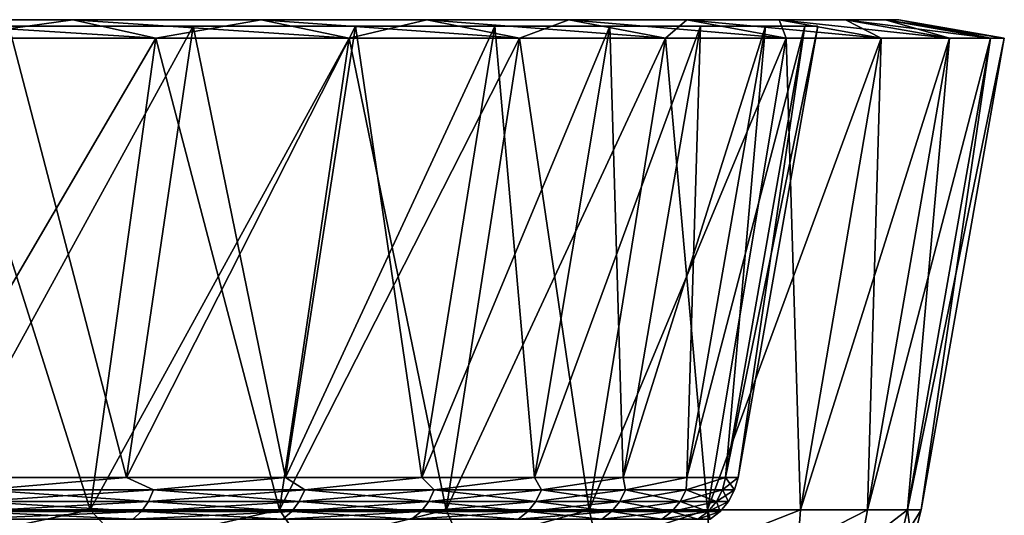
# Model space of a CAD drawing. Header units: metres. Extents: x -109 to 109, y -78 to 121.
# Tile 359 of 656: x -51.95 to -44, y 116.52 to 120.53. Entities that reach past the tile are written whole.
import ezdxf

# ---------------------------------------------------------------- set-up
doc = ezdxf.new("R2010")
doc.units = ezdxf.units.M
doc.layers.add('solid_508554_SW0001', color=7, linetype='CONTINUOUS')

msp = doc.modelspace()

# ---------------------------------------------------------------- linework, layer by layer
at = {"layer": 'solid_508554_SW0001'}
for points in [[(-53.214928, 120.525627, -53.435581), (-53.214928, 120.525627, -10.56442), (-51.524265, 120.525627, -12.560573)], [(-50.852932, 120.375626, -12.038089), (-51.524265, 120.525627, -12.560573), (-53.214928, 120.525627, -10.56442)], [(-51.524265, 120.525627, -51.439426), (-53.214928, 120.525627, -53.435581), (-51.524265, 120.525627, -12.560573)], [(-52.589046, 120.375626, -9.98827), (-50.852932, 120.375626, -12.038089), (-53.214928, 120.525627, -10.56442)], [(-52.589046, 120.375626, -54.01173), (-53.214928, 120.525627, -53.435581), (-51.524265, 120.525627, -51.439426)], [(-50.852932, 120.375626, -51.96191), (-52.589046, 120.375626, -54.01173), (-51.524265, 120.525627, -51.439426)], [(-51.524265, 120.525627, -51.439426), (-51.524265, 120.525627, -12.560573), (-50.004238, 120.525627, -14.689502)], [(-49.292049, 120.375626, -14.224243), (-50.004238, 120.525627, -14.689502), (-51.524265, 120.525627, -12.560573)], [(-50.004238, 120.525627, -49.310497), (-51.524265, 120.525627, -51.439426), (-50.004238, 120.525627, -14.689502)], [(-50.852932, 120.375626, -12.038089), (-49.292049, 120.375626, -14.224243), (-51.524265, 120.525627, -12.560573)], [(-50.852932, 120.375626, -51.96191), (-51.524265, 120.525627, -51.439426), (-50.004238, 120.525627, -49.310497)], [(-49.292049, 120.375626, -49.775757), (-50.852932, 120.375626, -51.96191), (-50.004238, 120.525627, -49.310497)], [(-50.004238, 120.525627, -49.310497), (-50.004238, 120.525627, -14.689502), (-48.665253, 120.525627, -16.936615)], [(-47.91708, 120.375626, -16.53175), (-48.665253, 120.525627, -16.936615), (-50.004238, 120.525627, -14.689502)], [(-48.665253, 120.525627, -47.063385), (-50.004238, 120.525627, -49.310497), (-48.665253, 120.525627, -16.936615)], [(-49.292049, 120.375626, -14.224243), (-47.91708, 120.375626, -16.53175), (-50.004238, 120.525627, -14.689502)], [(-49.292049, 120.375626, -49.775757), (-50.004238, 120.525627, -49.310497), (-48.665253, 120.525627, -47.063385)], [(-47.91708, 120.375626, -47.46825), (-49.292049, 120.375626, -49.775757), (-48.665253, 120.525627, -47.063385)], [(-48.665253, 120.525627, -47.063385), (-48.665253, 120.525627, -16.936615), (-47.516396, 120.525627, -19.286657)], [(-46.737347, 120.375626, -18.944941), (-47.516396, 120.525627, -19.286657), (-48.665253, 120.525627, -16.936615)], [(-47.516396, 120.525627, -44.713345), (-48.665253, 120.525627, -47.063385), (-47.516396, 120.525627, -19.286657)], [(-47.91708, 120.375626, -16.53175), (-46.737347, 120.375626, -18.944941), (-48.665253, 120.525627, -16.936615)], [(-47.91708, 120.375626, -47.46825), (-48.665253, 120.525627, -47.063385), (-47.516396, 120.525627, -44.713345)], [(-46.737347, 120.375626, -45.055058), (-47.91708, 120.375626, -47.46825), (-47.516396, 120.525627, -44.713345)], [(-47.516396, 120.525627, -44.713345), (-47.516396, 120.525627, -19.286657), (-46.565533, 120.525627, -21.723518)], [(-45.760933, 120.375626, -21.447287), (-46.565533, 120.525627, -21.723518), (-47.516396, 120.525627, -19.286657)], [(-46.565533, 120.525627, -42.276482), (-47.516396, 120.525627, -44.713345), (-46.565533, 120.525627, -21.723518)], [(-46.737347, 120.375626, -18.944941), (-45.760933, 120.375626, -21.447287), (-47.516396, 120.525627, -19.286657)], [(-46.737347, 120.375626, -45.055058), (-47.516396, 120.525627, -44.713345), (-46.565533, 120.525627, -42.276482)], [(-45.760933, 120.375626, -42.552711), (-46.737347, 120.375626, -45.055058), (-46.565533, 120.525627, -42.276482)], [(-46.565533, 120.525627, -42.276482), (-46.565533, 120.525627, -21.723518), (-45.819153, 120.525627, -24.230556)], [(-44.994495, 120.375626, -24.021698), (-45.819153, 120.525627, -24.230556), (-46.565533, 120.525627, -21.723518)], [(-45.819153, 120.525627, -39.769444), (-46.565533, 120.525627, -42.276482), (-45.819153, 120.525627, -24.230556)], [(-45.760933, 120.375626, -21.447287), (-44.994495, 120.375626, -24.021698), (-46.565533, 120.525627, -21.723518)], [(-45.760933, 120.375626, -42.552711), (-46.565533, 120.525627, -42.276482), (-45.819153, 120.525627, -39.769444)], [(-45.819153, 120.525627, -39.769444), (-45.819153, 120.525627, -24.230556), (-45.282352, 120.525627, -26.790659)], [(-44.443268, 120.375626, -26.650608), (-45.282352, 120.525627, -26.790659), (-45.819153, 120.525627, -24.230556)], [(-45.282352, 120.525627, -37.209339), (-45.819153, 120.525627, -39.769444), (-45.282352, 120.525627, -26.790659)], [(-44.994495, 120.375626, -24.021698), (-44.443268, 120.375626, -26.650608), (-45.819153, 120.525627, -24.230556)], [(-44.994495, 120.375626, -39.978302), (-45.819153, 120.525627, -39.769444), (-45.282352, 120.525627, -37.209339)], [(-44.994495, 120.375626, -39.978302), (-45.760933, 120.375626, -42.552711), (-45.819153, 120.525627, -39.769444)], [(-45.282352, 120.525627, -37.209339), (-45.282352, 120.525627, -26.790659), (-44.958797, 120.525627, -29.386347)], [(-44.111012, 120.375626, -29.316071), (-44.958797, 120.525627, -29.386347), (-45.282352, 120.525627, -26.790659)], [(-44.958797, 120.525627, -34.613651), (-45.282352, 120.525627, -37.209339), (-44.958797, 120.525627, -29.386347)], [(-44.443268, 120.375626, -26.650608), (-44.111012, 120.375626, -29.316071), (-45.282352, 120.525627, -26.790659)], [(-44.443268, 120.375626, -37.349392), (-45.282352, 120.525627, -37.209339), (-44.958797, 120.525627, -34.613651)], [(-44.443268, 120.375626, -37.349392), (-44.994495, 120.375626, -39.978302), (-45.282352, 120.525627, -37.209339)], [(-44.958797, 120.525627, -34.613651), (-44.958797, 120.525627, -29.386347), (-44.850693, 120.525627, -32)], [(-44, 120.375626, -32), (-44.850693, 120.525627, -32), (-44.958797, 120.525627, -29.386347)], [(-44.111012, 120.375626, -34.683929), (-44.958797, 120.525627, -34.613651), (-44.850693, 120.525627, -32)], [(-44.111012, 120.375626, -29.316071), (-44, 120.375626, -32), (-44.958797, 120.525627, -29.386347)], [(-44.111012, 120.375626, -34.683929), (-44.443268, 120.375626, -37.349392), (-44.958797, 120.525627, -34.613651)], [(-44, 120.375626, -32), (-44.111012, 120.375626, -34.683929), (-44.850693, 120.525627, -32)], [(-47.185463, 120.472069, -42.063679), (-76.5, 120.472069, -41.149998), (-105.814537, 120.472069, -42.063679)], [(-105.814537, 120.472069, -21.936319), (-76.5, 120.472069, -22.850002), (-47.185463, 120.472069, -21.936319)], [(-47.185463, 120.472069, -42.063679), (-105.814537, 120.472069, -42.063679), (-104.883354, 120.472069, -44.450096)], [(-105.814537, 120.472069, -21.936319), (-47.185463, 120.472069, -21.936319), (-48.116646, 120.472069, -19.549902)], [(-105.814537, 120.472069, -21.936319), (-48.116646, 120.472069, -19.549902), (-104.883354, 120.472069, -19.549902)], [(-48.116646, 120.472069, -44.450096), (-104.883354, 120.472069, -44.450096), (-103.758278, 120.472069, -46.751465)], [(-47.185463, 120.472069, -42.063679), (-104.883354, 120.472069, -44.450096), (-48.116646, 120.472069, -44.450096)], [(-104.883354, 120.472069, -19.549902), (-48.116646, 120.472069, -19.549902), (-49.241718, 120.472069, -17.248533)], [(-104.883354, 120.472069, -19.549902), (-49.241718, 120.472069, -17.248533), (-103.758278, 120.472069, -17.248533)], [(-49.241718, 120.472069, -46.751465), (-103.758278, 120.472069, -46.751465), (-102.447006, 120.472069, -48.952061)], [(-48.116646, 120.472069, -44.450096), (-103.758278, 120.472069, -46.751465), (-49.241718, 120.472069, -46.751465)], [(-103.758278, 120.472069, -17.248533), (-49.241718, 120.472069, -17.248533), (-50.55299, 120.472069, -15.047938)], [(-103.758278, 120.472069, -17.248533), (-50.55299, 120.472069, -15.047938), (-102.447006, 120.472069, -15.047938)], [(-50.55299, 120.472069, -48.952061), (-102.447006, 120.472069, -48.952061), (-100.958496, 120.472069, -51.03685)], [(-49.241718, 120.472069, -46.751465), (-102.447006, 120.472069, -48.952061), (-50.55299, 120.472069, -48.952061)], [(-102.447006, 120.472069, -15.047938), (-50.55299, 120.472069, -15.047938), (-52.041504, 120.472069, -12.963151)], [(-50.55299, 120.472069, -48.952061), (-100.958496, 120.472069, -51.03685), (-52.041504, 120.472069, -51.03685)], [(-46.454533, 120.472069, -39.608521), (-75.475517, 120.472069, -41.092464), (-76.5, 120.472069, -41.149998)], [(-46.454533, 120.472069, -39.608521), (-76.5, 120.472069, -41.149998), (-47.185463, 120.472069, -42.063679)], [(-47.185463, 120.472069, -21.936319), (-76.5, 120.472069, -22.850002), (-75.475517, 120.472069, -22.907536)], [(-46.454533, 120.472069, -39.608521), (-74.463913, 120.472069, -40.920586), (-75.475517, 120.472069, -41.092464)], [(-47.185463, 120.472069, -21.936319), (-75.475517, 120.472069, -22.907536), (-74.463913, 120.472069, -23.079414)], [(-46.454533, 120.472069, -39.608521), (-73.477928, 120.472069, -40.636524), (-74.463913, 120.472069, -40.920586)], [(-47.185463, 120.472069, -21.936319), (-74.463913, 120.472069, -23.079414), (-73.477928, 120.472069, -23.363476)], [(-46.454533, 120.472069, -39.608521), (-72.529953, 120.472069, -40.243858), (-73.477928, 120.472069, -40.636524)], [(-47.185463, 120.472069, -21.936319), (-73.477928, 120.472069, -23.363476), (-72.529953, 120.472069, -23.75614)], [(-46.454533, 120.472069, -39.608521), (-71.631912, 120.472069, -39.747532), (-72.529953, 120.472069, -40.243858)], [(-47.185463, 120.472069, -21.936319), (-72.529953, 120.472069, -23.75614), (-71.631912, 120.472069, -24.25247)], [(-46.454533, 120.472069, -39.608521), (-70.795082, 120.472069, -39.15377), (-71.631912, 120.472069, -39.747532)], [(-46.454533, 120.472069, -24.391479), (-71.631912, 120.472069, -24.25247), (-70.795082, 120.472069, -24.84623)], [(-47.185463, 120.472069, -21.936319), (-71.631912, 120.472069, -24.25247), (-46.454533, 120.472069, -24.391479)], [(-45.928844, 120.472069, -37.101395), (-70.029991, 120.472069, -38.470043), (-70.795082, 120.472069, -39.15377)], [(-45.928844, 120.472069, -37.101395), (-70.795082, 120.472069, -39.15377), (-46.454533, 120.472069, -39.608521)], [(-46.454533, 120.472069, -24.391479), (-70.795082, 120.472069, -24.84623), (-70.029991, 120.472069, -25.529959)], [(-45.928844, 120.472069, -37.101395), (-69.346252, 120.472069, -37.704941), (-70.029991, 120.472069, -38.470043)], [(-46.454533, 120.472069, -24.391479), (-70.029991, 120.472069, -25.529959), (-69.346252, 120.472069, -26.295057)], [(-45.928844, 120.472069, -37.101395), (-68.75248, 120.472069, -36.868095), (-69.346252, 120.472069, -37.704941)], [(-45.928844, 120.472069, -26.898607), (-69.346252, 120.472069, -26.295057), (-68.75248, 120.472069, -27.131905)], [(-46.454533, 120.472069, -24.391479), (-69.346252, 120.472069, -26.295057), (-45.928844, 120.472069, -26.898607)], [(-45.611992, 120.472069, -34.559429), (-68.256134, 120.472069, -35.970028), (-68.75248, 120.472069, -36.868095)], [(-45.611992, 120.472069, -34.559429), (-68.75248, 120.472069, -36.868095), (-45.928844, 120.472069, -37.101395)], [(-45.928844, 120.472069, -26.898607), (-68.75248, 120.472069, -27.131905), (-68.256134, 120.472069, -28.029972)], [(-45.611992, 120.472069, -34.559429), (-67.863464, 120.472069, -35.022038), (-68.256134, 120.472069, -35.970028)], [(-45.928844, 120.472069, -26.898607), (-68.256134, 120.472069, -28.029972), (-67.863464, 120.472069, -28.977964)], [(-45.611992, 120.472069, -34.559429), (-67.579407, 120.472069, -34.036045), (-67.863464, 120.472069, -35.022038)], [(-45.611992, 120.472069, -29.440571), (-67.863464, 120.472069, -28.977964), (-67.579407, 120.472069, -29.963955)], [(-45.928844, 120.472069, -26.898607), (-67.863464, 120.472069, -28.977964), (-45.611992, 120.472069, -29.440571)], [(-45.506134, 120.472069, -32), (-67.407532, 120.472069, -33.024456), (-67.579407, 120.472069, -34.036045)], [(-45.611992, 120.472069, -34.559429), (-45.506134, 120.472069, -32), (-67.579407, 120.472069, -34.036045)], [(-45.611992, 120.472069, -29.440571), (-67.579407, 120.472069, -29.963955), (-67.407532, 120.472069, -30.975542)], [(-45.506134, 120.472069, -32), (-67.349998, 120.472069, -32), (-67.407532, 120.472069, -33.024456)], [(-45.611992, 120.472069, -29.440571), (-67.407532, 120.472069, -30.975542), (-67.349998, 120.472069, -32)], [(-45.611992, 120.472069, -29.440571), (-67.349998, 120.472069, -32), (-45.506134, 120.472069, -32)], [(-50.55299, 120.472069, -15.047938), (-51.091587, 116.823257, -15.399871), (-52.549217, 116.823257, -13.358332)], [(-52.041504, 120.472069, -12.963151), (-50.55299, 120.472069, -15.047938), (-52.549217, 116.823257, -13.358332)], [(-52.041504, 120.472069, -51.03685), (-52.549202, 116.823257, -50.641647), (-51.091591, 116.823257, -48.600132)], [(-50.55299, 120.472069, -48.952061), (-52.041504, 120.472069, -51.03685), (-51.091591, 116.823257, -48.600132)], [(-50.55299, 120.472069, -48.952061), (-51.091591, 116.823257, -48.600132), (-49.807545, 116.823257, -46.445221)], [(-49.241718, 120.472069, -17.248533), (-49.807533, 116.823257, -17.554798), (-51.091587, 116.823257, -15.399871)], [(-50.55299, 120.472069, -15.047938), (-49.241718, 120.472069, -17.248533), (-51.091587, 116.823257, -15.399871)], [(-49.241718, 120.472069, -46.751465), (-50.55299, 120.472069, -48.952061), (-49.807545, 116.823257, -46.445221)], [(-49.241718, 120.472069, -46.751465), (-49.807545, 116.823257, -46.445221), (-48.705833, 116.823257, -44.191639)], [(-48.116646, 120.472069, -19.549902), (-48.705826, 116.823257, -19.808376), (-49.807533, 116.823257, -17.554798)], [(-49.241718, 120.472069, -17.248533), (-48.116646, 120.472069, -19.549902), (-49.807533, 116.823257, -17.554798)], [(-48.116646, 120.472069, -44.450096), (-49.241718, 120.472069, -46.751465), (-48.705833, 116.823257, -44.191639)], [(-48.116646, 120.472069, -44.450096), (-48.705833, 116.823257, -44.191639), (-47.793987, 116.823257, -41.854771)], [(-47.185463, 120.472069, -21.936319), (-47.793987, 116.823257, -22.145226), (-48.705826, 116.823257, -19.808376)], [(-48.116646, 120.472069, -19.549902), (-47.185463, 120.472069, -21.936319), (-48.705826, 116.823257, -19.808376)], [(-47.185463, 120.472069, -42.063679), (-48.116646, 120.472069, -44.450096), (-47.793987, 116.823257, -41.854771)], [(-47.185463, 120.472069, -42.063679), (-47.793987, 116.823257, -41.854771), (-47.078232, 116.823257, -39.450588)], [(-46.454533, 120.472069, -24.391479), (-47.078232, 116.823257, -24.54941), (-47.793987, 116.823257, -22.145226)], [(-47.185463, 120.472069, -21.936319), (-46.454533, 120.472069, -24.391479), (-47.793987, 116.823257, -22.145226)], [(-46.454533, 120.472069, -39.608521), (-47.185463, 120.472069, -42.063679), (-47.078232, 116.823257, -39.450588)], [(-46.454533, 120.472069, -39.608521), (-47.078232, 116.823257, -39.450588), (-46.563457, 116.823257, -36.995518)], [(-45.928844, 120.472069, -26.898607), (-46.563457, 116.823257, -27.004484), (-47.078232, 116.823257, -24.54941)], [(-46.454533, 120.472069, -24.391479), (-45.928844, 120.472069, -26.898607), (-47.078232, 116.823257, -24.54941)], [(-45.928844, 120.472069, -37.101395), (-46.563457, 116.823257, -36.995518), (-46.253181, 116.823257, -34.506317)], [(-45.928844, 120.472069, -37.101395), (-46.454533, 120.472069, -39.608521), (-46.563457, 116.823257, -36.995518)], [(-45.611992, 120.472069, -29.440571), (-46.253181, 116.823257, -29.493681), (-46.563457, 116.823257, -27.004484)], [(-45.928844, 120.472069, -26.898607), (-45.611992, 120.472069, -29.440571), (-46.563457, 116.823257, -27.004484)], [(-46.253181, 116.823257, -29.493681), (-45.506134, 120.472069, -32), (-46.149517, 116.823257, -32)], [(-45.611992, 120.472069, -29.440571), (-45.506134, 120.472069, -32), (-46.253181, 116.823257, -29.493681)], [(-45.611992, 120.472069, -34.559429), (-46.253181, 116.823257, -34.506317), (-46.149517, 116.823257, -32)], [(-45.611992, 120.472069, -34.559429), (-45.928844, 120.472069, -37.101395), (-46.253181, 116.823257, -34.506317)], [(-45.611992, 120.472069, -34.559429), (-46.149517, 116.823257, -32), (-45.506134, 120.472069, -32)], [(-53.083603, 116.562782, -53.556309), (-52.589046, 120.375626, -54.01173), (-50.852932, 120.375626, -51.96191)], [(-51.383476, 116.562782, -51.548969), (-53.083603, 116.562782, -53.556309), (-50.852932, 120.375626, -51.96191)], [(-53.083603, 116.562782, -10.443692), (-51.383472, 116.562782, -12.451031), (-52.589046, 120.375626, -9.98827)], [(-51.383472, 116.562782, -12.451031), (-50.852932, 120.375626, -12.038089), (-52.589046, 120.375626, -9.98827)], [(-51.383476, 116.562782, -51.548969), (-50.852932, 120.375626, -51.96191), (-49.292049, 120.375626, -49.775757)], [(-49.854919, 116.562782, -49.408096), (-51.383476, 116.562782, -51.548969), (-49.292049, 120.375626, -49.775757)], [(-51.383472, 116.562782, -12.451031), (-49.854919, 116.562782, -14.591904), (-50.852932, 120.375626, -12.038089)], [(-49.854919, 116.562782, -14.591904), (-49.292049, 120.375626, -14.224243), (-50.852932, 120.375626, -12.038089)], [(-49.854919, 116.562782, -49.408096), (-49.292049, 120.375626, -49.775757), (-47.91708, 120.375626, -47.46825)], [(-48.508377, 116.562782, -47.148308), (-49.854919, 116.562782, -49.408096), (-47.91708, 120.375626, -47.46825)], [(-49.854919, 116.562782, -14.591904), (-48.508377, 116.562782, -16.851694), (-49.292049, 120.375626, -14.224243)], [(-48.508377, 116.562782, -16.851694), (-47.91708, 120.375626, -16.53175), (-49.292049, 120.375626, -14.224243)], [(-48.508377, 116.562782, -47.148308), (-47.91708, 120.375626, -47.46825), (-46.737347, 120.375626, -45.055058)], [(-47.353046, 116.562782, -44.785034), (-48.508377, 116.562782, -47.148308), (-46.737347, 120.375626, -45.055058)], [(-48.508377, 116.562782, -16.851694), (-47.353046, 116.562782, -19.214966), (-47.91708, 120.375626, -16.53175)], [(-47.353046, 116.562782, -19.214966), (-46.737347, 120.375626, -18.944941), (-47.91708, 120.375626, -16.53175)], [(-47.353046, 116.562782, -44.785034), (-46.737347, 120.375626, -45.055058), (-45.760933, 120.375626, -42.552711)], [(-46.396816, 116.562782, -42.334431), (-47.353046, 116.562782, -44.785034), (-45.760933, 120.375626, -42.552711)], [(-47.353046, 116.562782, -19.214966), (-46.396816, 116.562782, -21.665571), (-46.737347, 120.375626, -18.944941)], [(-46.396816, 116.562782, -21.665571), (-45.760933, 120.375626, -21.447287), (-46.737347, 120.375626, -18.944941)], [(-46.396816, 116.562782, -42.334431), (-45.760933, 120.375626, -42.552711), (-44.994495, 120.375626, -39.978302)], [(-45.646225, 116.562782, -39.813232), (-46.396816, 116.562782, -42.334431), (-44.994495, 120.375626, -39.978302)], [(-46.396816, 116.562782, -21.665571), (-45.646225, 116.562782, -24.186769), (-45.760933, 120.375626, -21.447287)], [(-45.646225, 116.562782, -24.186769), (-44.994495, 120.375626, -24.021698), (-45.760933, 120.375626, -21.447287)], [(-45.646225, 116.562782, -39.813232), (-44.994495, 120.375626, -39.978302), (-44.443268, 120.375626, -37.349392)], [(-45.106396, 116.562782, -37.238663), (-45.646225, 116.562782, -39.813232), (-44.443268, 120.375626, -37.349392)], [(-45.646225, 116.562782, -24.186769), (-45.106396, 116.562782, -26.761341), (-44.994495, 120.375626, -24.021698)], [(-45.106396, 116.562782, -37.238663), (-44.443268, 120.375626, -37.349392), (-44.111012, 120.375626, -34.683929)], [(-44.781013, 116.562782, -34.628307), (-45.106396, 116.562782, -37.238663), (-44.111012, 120.375626, -34.683929)], [(-45.106396, 116.562782, -26.761341), (-44.443268, 120.375626, -26.650608), (-44.994495, 120.375626, -24.021698)], [(-45.106396, 116.562782, -26.761341), (-44.781013, 116.562782, -29.371695), (-44.443268, 120.375626, -26.650608)], [(-44.781013, 116.562782, -34.628307), (-44.111012, 120.375626, -34.683929), (-44, 120.375626, -32)], [(-44.672306, 116.562782, -32), (-44.781013, 116.562782, -34.628307), (-44, 120.375626, -32)], [(-44.781013, 116.562782, -29.371695), (-44.672306, 116.562782, -32), (-44.111012, 120.375626, -29.316071)], [(-44.781013, 116.562782, -29.371695), (-44.111012, 120.375626, -29.316071), (-44.443268, 120.375626, -26.650608)], [(-44.111012, 120.375626, -29.316071), (-44.672306, 116.562782, -32), (-44, 120.375626, -32)], [(-52.259468, 116.723068, -13.784421), (-52.549217, 116.823257, -13.358332), (-51.091587, 116.823257, -15.399871)], [(-52.259468, 116.723068, -50.21558), (-51.091591, 116.823257, -48.600132), (-52.549202, 116.823257, -50.641647)], [(-52.259468, 116.723068, -50.21558), (-50.872326, 116.723068, -48.205959), (-51.091591, 116.823257, -48.600132)], [(-50.872326, 116.723068, -15.794041), (-52.259468, 116.723068, -13.784421), (-51.091587, 116.823257, -15.399871)], [(-50.872326, 116.723068, -48.205959), (-49.807545, 116.823257, -46.445221), (-51.091591, 116.823257, -48.600132)], [(-50.872326, 116.723068, -15.794041), (-51.091587, 116.823257, -15.399871), (-49.807533, 116.823257, -17.554798)], [(-50.872326, 116.723068, -48.205959), (-49.65139, 116.723068, -46.091236), (-49.807545, 116.823257, -46.445221)], [(-49.65139, 116.723068, -17.908762), (-50.872326, 116.723068, -15.794041), (-49.807533, 116.823257, -17.554798)], [(-49.65139, 116.723068, -46.091236), (-48.705833, 116.823257, -44.191639), (-49.807545, 116.823257, -46.445221)], [(-49.65139, 116.723068, -17.908762), (-49.807533, 116.823257, -17.554798), (-48.705826, 116.823257, -19.808376)], [(-49.65139, 116.723068, -46.091236), (-48.60458, 116.723068, -43.885128), (-48.705833, 116.823257, -44.191639)], [(-48.60458, 116.723068, -20.114872), (-49.65139, 116.723068, -17.908762), (-48.705826, 116.823257, -19.808376)], [(-48.60458, 116.723068, -43.885128), (-47.793987, 116.823257, -41.854771), (-48.705833, 116.823257, -44.191639)], [(-48.60458, 116.723068, -20.114872), (-48.705826, 116.823257, -19.808376), (-47.793987, 116.823257, -22.145226)], [(-48.60458, 116.723068, -43.885128), (-47.738682, 116.723068, -41.60194), (-47.793987, 116.823257, -41.854771)], [(-47.738682, 116.723068, -22.39806), (-48.60458, 116.723068, -20.114872), (-47.793987, 116.823257, -22.145226)], [(-47.738682, 116.723068, -41.60194), (-47.078232, 116.823257, -39.450588), (-47.793987, 116.823257, -41.854771)], [(-47.738682, 116.723068, -22.39806), (-47.793987, 116.823257, -22.145226), (-47.078232, 116.823257, -24.54941)], [(-47.738682, 116.723068, -41.60194), (-47.059307, 116.723068, -39.256477), (-47.078232, 116.823257, -39.450588)], [(-47.059307, 116.723068, -24.743521), (-47.738682, 116.723068, -22.39806), (-47.078232, 116.823257, -24.54941)], [(-47.059307, 116.723068, -39.256477), (-46.563457, 116.823257, -36.995518), (-47.078232, 116.823257, -39.450588)], [(-47.059307, 116.723068, -24.743521), (-47.078232, 116.823257, -24.54941), (-46.563457, 116.823257, -27.004484)], [(-47.059307, 116.723068, -39.256477), (-46.570873, 116.723068, -36.863956), (-46.563457, 116.823257, -36.995518)], [(-46.570873, 116.723068, -27.136044), (-47.059307, 116.723068, -24.743521), (-46.563457, 116.823257, -27.004484)], [(-46.570873, 116.723068, -36.863956), (-46.253181, 116.823257, -34.506317), (-46.563457, 116.823257, -36.995518)], [(-46.570873, 116.723068, -36.863956), (-46.276539, 116.723068, -34.439892), (-46.253181, 116.823257, -34.506317)], [(-46.570873, 116.723068, -27.136044), (-46.563457, 116.823257, -27.004484), (-46.253181, 116.823257, -29.493681)], [(-46.276539, 116.723068, -29.56011), (-46.570873, 116.723068, -27.136044), (-46.253181, 116.823257, -29.493681)], [(-46.276539, 116.723068, -29.56011), (-46.253181, 116.823257, -29.493681), (-46.149517, 116.823257, -32)], [(-46.178211, 116.723068, -32), (-46.276539, 116.723068, -29.56011), (-46.149517, 116.823257, -32)], [(-46.276539, 116.723068, -34.439892), (-46.178211, 116.723068, -32), (-46.253181, 116.823257, -34.506317)], [(-46.178211, 116.723068, -32), (-46.149517, 116.823257, -32), (-46.253181, 116.823257, -34.506317)], [(-52.298698, 116.630661, -13.813902), (-52.259468, 116.723068, -13.784421), (-50.872326, 116.723068, -15.794041)], [(-50.913803, 116.630661, -15.82027), (-52.298698, 116.630661, -13.813902), (-50.872326, 116.723068, -15.794041)], [(-52.298698, 116.630661, -50.1861), (-50.913803, 116.630661, -48.179729), (-52.259468, 116.723068, -50.21558)], [(-50.913803, 116.630661, -48.179729), (-50.872326, 116.723068, -48.205959), (-52.259468, 116.723068, -50.21558)], [(-50.913803, 116.630661, -15.82027), (-50.872326, 116.723068, -15.794041), (-49.65139, 116.723068, -17.908762)], [(-49.694843, 116.630661, -17.931568), (-50.913803, 116.630661, -15.82027), (-49.65139, 116.723068, -17.908762)], [(-50.913803, 116.630661, -48.179729), (-49.694843, 116.630661, -46.068432), (-50.872326, 116.723068, -48.205959)], [(-49.694843, 116.630661, -46.068432), (-49.65139, 116.723068, -46.091236), (-50.872326, 116.723068, -48.205959)], [(-49.694843, 116.630661, -17.931568), (-49.65139, 116.723068, -17.908762), (-48.60458, 116.723068, -20.114872)], [(-48.649727, 116.630661, -20.134108), (-49.694843, 116.630661, -17.931568), (-48.60458, 116.723068, -20.114872)], [(-49.694843, 116.630661, -46.068432), (-48.649727, 116.630661, -43.865894), (-49.65139, 116.723068, -46.091236)], [(-48.649727, 116.630661, -43.865894), (-48.60458, 116.723068, -43.885128), (-49.65139, 116.723068, -46.091236)], [(-48.649727, 116.630661, -20.134108), (-48.60458, 116.723068, -20.114872), (-47.738682, 116.723068, -22.39806)], [(-47.785229, 116.630661, -22.413601), (-48.649727, 116.630661, -20.134108), (-47.738682, 116.723068, -22.39806)], [(-48.649727, 116.630661, -43.865894), (-47.785229, 116.630661, -41.586399), (-48.60458, 116.723068, -43.885128)], [(-47.785229, 116.630661, -41.586399), (-47.738682, 116.723068, -41.60194), (-48.60458, 116.723068, -43.885128)], [(-47.785229, 116.630661, -22.413601), (-47.738682, 116.723068, -22.39806), (-47.059307, 116.723068, -24.743521)], [(-47.106956, 116.630661, -24.755266), (-47.785229, 116.630661, -22.413601), (-47.059307, 116.723068, -24.743521)], [(-47.785229, 116.630661, -41.586399), (-47.106956, 116.630661, -39.244736), (-47.738682, 116.723068, -41.60194)], [(-47.106956, 116.630661, -39.244736), (-47.059307, 116.723068, -39.256477), (-47.738682, 116.723068, -41.60194)], [(-47.106956, 116.630661, -24.755266), (-47.059307, 116.723068, -24.743521), (-46.570873, 116.723068, -27.136044)], [(-46.619308, 116.630661, -27.143915), (-47.106956, 116.630661, -24.755266), (-46.570873, 116.723068, -27.136044)], [(-47.106956, 116.630661, -39.244736), (-46.619308, 116.630661, -36.856083), (-47.059307, 116.723068, -39.256477)], [(-46.619308, 116.630661, -36.856083), (-46.570873, 116.723068, -36.863956), (-47.059307, 116.723068, -39.256477)], [(-46.619308, 116.630661, -27.143915), (-46.570873, 116.723068, -27.136044), (-46.276539, 116.723068, -29.56011)], [(-46.325451, 116.630661, -29.564058), (-46.619308, 116.630661, -27.143915), (-46.276539, 116.723068, -29.56011)], [(-46.619308, 116.630661, -36.856083), (-46.325451, 116.630661, -34.43594), (-46.570873, 116.723068, -36.863956)], [(-46.325451, 116.630661, -34.43594), (-46.276539, 116.723068, -34.439892), (-46.570873, 116.723068, -36.863956)], [(-46.325451, 116.630661, -29.564058), (-46.276539, 116.723068, -29.56011), (-46.178211, 116.723068, -32)], [(-46.227287, 116.630661, -32), (-46.325451, 116.630661, -29.564058), (-46.178211, 116.723068, -32)], [(-46.325451, 116.630661, -34.43594), (-46.227287, 116.630661, -32), (-46.276539, 116.723068, -34.439892)], [(-46.276539, 116.723068, -34.439892), (-46.227287, 116.630661, -32), (-46.178211, 116.723068, -32)], [(-52.352448, 116.550484, -13.85429), (-52.298698, 116.630661, -13.813902), (-50.913803, 116.630661, -15.82027)], [(-50.970627, 116.550484, -15.856202), (-52.352448, 116.550484, -13.85429), (-50.913803, 116.630661, -15.82027)], [(-52.352448, 116.550484, -50.14571), (-50.970627, 116.550484, -48.143799), (-52.298698, 116.630661, -50.1861)], [(-50.970627, 116.550484, -48.143799), (-50.913803, 116.630661, -48.179729), (-52.298698, 116.630661, -50.1861)], [(-50.970627, 116.550484, -15.856202), (-50.913803, 116.630661, -15.82027), (-49.694843, 116.630661, -17.931568)], [(-49.754375, 116.550484, -17.962812), (-50.970627, 116.550484, -15.856202), (-49.694843, 116.630661, -17.931568)], [(-50.970627, 116.550484, -48.143799), (-49.754375, 116.550484, -46.037186), (-50.913803, 116.630661, -48.179729)], [(-49.754375, 116.550484, -46.037186), (-49.694843, 116.630661, -46.068432), (-50.913803, 116.630661, -48.179729)], [(-49.754375, 116.550484, -17.962812), (-49.694843, 116.630661, -17.931568), (-48.649727, 116.630661, -20.134108)], [(-48.711578, 116.550484, -20.16046), (-49.754375, 116.550484, -17.962812), (-48.649727, 116.630661, -20.134108)], [(-49.754375, 116.550484, -46.037186), (-48.711578, 116.550484, -43.839539), (-49.694843, 116.630661, -46.068432)], [(-48.711578, 116.550484, -43.839539), (-48.649727, 116.630661, -43.865894), (-49.694843, 116.630661, -46.068432)], [(-48.711578, 116.550484, -20.16046), (-48.649727, 116.630661, -20.134108), (-47.785229, 116.630661, -22.413601)], [(-47.848999, 116.550484, -22.434891), (-48.711578, 116.550484, -20.16046), (-47.785229, 116.630661, -22.413601)], [(-48.711578, 116.550484, -43.839539), (-47.848999, 116.550484, -41.565109), (-48.649727, 116.630661, -43.865894)], [(-47.848999, 116.550484, -41.565109), (-47.785229, 116.630661, -41.586399), (-48.649727, 116.630661, -43.865894)], [(-47.848999, 116.550484, -22.434891), (-47.785229, 116.630661, -22.413601), (-47.106956, 116.630661, -24.755266)], [(-47.172234, 116.550484, -24.771355), (-47.848999, 116.550484, -22.434891), (-47.106956, 116.630661, -24.755266)], [(-47.848999, 116.550484, -41.565109), (-47.172234, 116.550484, -39.228645), (-47.785229, 116.630661, -41.586399)], [(-47.172234, 116.550484, -39.228645), (-47.106956, 116.630661, -39.244736), (-47.785229, 116.630661, -41.586399)], [(-47.172234, 116.550484, -24.771355), (-47.106956, 116.630661, -24.755266), (-46.619308, 116.630661, -27.143915)], [(-46.685673, 116.550484, -27.154699), (-47.172234, 116.550484, -24.771355), (-46.619308, 116.630661, -27.143915)], [(-47.172234, 116.550484, -39.228645), (-46.685673, 116.550484, -36.845299), (-47.106956, 116.630661, -39.244736)], [(-46.685673, 116.550484, -36.845299), (-46.619308, 116.630661, -36.856083), (-47.106956, 116.630661, -39.244736)], [(-46.685673, 116.550484, -27.154699), (-46.619308, 116.630661, -27.143915), (-46.325451, 116.630661, -29.564058)], [(-46.392464, 116.550484, -29.569469), (-46.685673, 116.550484, -27.154699), (-46.325451, 116.630661, -29.564058)], [(-46.685673, 116.550484, -36.845299), (-46.392464, 116.550484, -34.430531), (-46.619308, 116.630661, -36.856083)], [(-46.392464, 116.550484, -34.430531), (-46.325451, 116.630661, -34.43594), (-46.619308, 116.630661, -36.856083)], [(-46.392464, 116.550484, -29.569469), (-46.325451, 116.630661, -29.564058), (-46.227287, 116.630661, -32)], [(-46.294518, 116.550484, -32), (-46.392464, 116.550484, -29.569469), (-46.227287, 116.630661, -32)], [(-46.392464, 116.550484, -34.430531), (-46.294518, 116.550484, -32), (-46.325451, 116.630661, -34.43594)], [(-46.325451, 116.630661, -34.43594), (-46.294518, 116.550484, -32), (-46.227287, 116.630661, -32)], [(-52.731483, 116.274529, -53.057068), (-53.083603, 116.562782, -53.556309), (-51.383476, 116.562782, -51.548969)], [(-52.731483, 116.274529, -10.942932), (-51.383472, 116.562782, -12.451031), (-53.083603, 116.562782, -10.443692)], [(-52.731483, 116.274529, -53.057068), (-51.383476, 116.562782, -51.548969), (-51.114166, 116.274529, -51.076214)], [(-51.114166, 116.274529, -12.923785), (-51.383472, 116.562782, -12.451031), (-52.731483, 116.274529, -10.942932)], [(-52.418354, 116.486053, -13.903818), (-52.352448, 116.550484, -13.85429), (-50.970627, 116.550484, -15.856202)], [(-51.040306, 116.486053, -15.900266), (-52.418354, 116.486053, -13.903818), (-50.970627, 116.550484, -15.856202)], [(-52.418354, 116.486053, -50.09618), (-51.040306, 116.486053, -48.099735), (-52.352448, 116.550484, -50.14571)], [(-51.040306, 116.486053, -48.099735), (-50.970627, 116.550484, -48.143799), (-52.352448, 116.550484, -50.14571)], [(-51.114166, 116.274529, -51.076214), (-51.383476, 116.562782, -51.548969), (-49.854919, 116.562782, -49.408096)], [(-51.114166, 116.274529, -12.923785), (-49.854919, 116.562782, -14.591904), (-51.383472, 116.562782, -12.451031)], [(-51.114166, 116.274529, -51.076214), (-49.854919, 116.562782, -49.408096), (-49.661488, 116.274529, -48.971645)], [(-49.661488, 116.274529, -15.028354), (-49.854919, 116.562782, -14.591904), (-51.114166, 116.274529, -12.923785)], [(-51.040306, 116.486053, -15.900266), (-50.970627, 116.550484, -15.856202), (-49.754375, 116.550484, -17.962812)], [(-49.827374, 116.486053, -18.001127), (-51.040306, 116.486053, -15.900266), (-49.754375, 116.550484, -17.962812)], [(-51.040306, 116.486053, -48.099735), (-49.827374, 116.486053, -45.998875), (-50.970627, 116.550484, -48.143799)], [(-49.827374, 116.486053, -45.998875), (-49.754375, 116.550484, -46.037186), (-50.970627, 116.550484, -48.143799)], [(-49.661488, 116.274529, -48.971645), (-49.854919, 116.562782, -49.408096), (-48.508377, 116.562782, -47.148308)], [(-49.661488, 116.274529, -15.028354), (-48.508377, 116.562782, -16.851694), (-49.854919, 116.562782, -14.591904)], [(-49.827374, 116.486053, -18.001127), (-49.754375, 116.550484, -17.962812), (-48.711578, 116.550484, -20.16046)], [(-48.787426, 116.486053, -20.192776), (-49.827374, 116.486053, -18.001127), (-48.711578, 116.550484, -20.16046)], [(-49.827374, 116.486053, -45.998875), (-48.787426, 116.486053, -43.807224), (-49.754375, 116.550484, -46.037186)], [(-48.787426, 116.486053, -43.807224), (-48.711578, 116.550484, -43.839539), (-49.754375, 116.550484, -46.037186)], [(-49.661488, 116.274529, -48.971645), (-48.508377, 116.562782, -47.148308), (-48.38287, 116.274529, -46.757008)], [(-48.38287, 116.274529, -17.24299), (-48.508377, 116.562782, -16.851694), (-49.661488, 116.274529, -15.028354)], [(-48.787426, 116.486053, -20.192776), (-48.711578, 116.550484, -20.16046), (-47.848999, 116.550484, -22.434891)], [(-47.9272, 116.486053, -22.460999), (-48.787426, 116.486053, -20.192776), (-47.848999, 116.550484, -22.434891)], [(-48.787426, 116.486053, -43.807224), (-47.9272, 116.486053, -41.539001), (-48.711578, 116.550484, -43.839539)], [(-47.9272, 116.486053, -41.539001), (-47.848999, 116.550484, -41.565109), (-48.711578, 116.550484, -43.839539)], [(-48.38287, 116.274529, -46.757008), (-48.508377, 116.562782, -47.148308), (-47.353046, 116.562782, -44.785034)], [(-48.38287, 116.274529, -17.24299), (-47.353046, 116.562782, -19.214966), (-48.508377, 116.562782, -16.851694)], [(-48.38287, 116.274529, -46.757008), (-47.353046, 116.562782, -44.785034), (-47.286598, 116.274529, -44.446667)], [(-47.286598, 116.274529, -19.553331), (-47.353046, 116.562782, -19.214966), (-48.38287, 116.274529, -17.24299)], [(-47.9272, 116.486053, -22.460999), (-47.848999, 116.550484, -22.434891), (-47.172234, 116.550484, -24.771355)], [(-47.252285, 116.486053, -24.791086), (-47.9272, 116.486053, -22.460999), (-47.172234, 116.550484, -24.771355)], [(-47.9272, 116.486053, -41.539001), (-47.252285, 116.486053, -39.208916), (-47.848999, 116.550484, -41.565109)], [(-47.252285, 116.486053, -39.208916), (-47.172234, 116.550484, -39.228645), (-47.848999, 116.550484, -41.565109)], [(-47.286598, 116.274529, -44.446667), (-47.353046, 116.562782, -44.785034), (-46.396816, 116.562782, -42.334431)], [(-47.286598, 116.274529, -19.553331), (-46.396816, 116.562782, -21.665571), (-47.353046, 116.562782, -19.214966)], [(-47.286598, 116.274529, -44.446667), (-46.396816, 116.562782, -42.334431), (-46.379787, 116.274529, -42.055603)], [(-46.379787, 116.274529, -21.944395), (-46.396816, 116.562782, -21.665571), (-47.286598, 116.274529, -19.553331)], [(-47.252285, 116.486053, -24.791086), (-47.172234, 116.550484, -24.771355), (-46.685673, 116.550484, -27.154699)], [(-46.767048, 116.486053, -27.167925), (-47.252285, 116.486053, -24.791086), (-46.685673, 116.550484, -27.154699)], [(-47.252285, 116.486053, -39.208916), (-46.767048, 116.486053, -36.832073), (-47.172234, 116.550484, -39.228645)], [(-46.767048, 116.486053, -36.832073), (-46.685673, 116.550484, -36.845299), (-47.172234, 116.550484, -39.228645)], [(-46.767048, 116.486053, -27.167925), (-46.685673, 116.550484, -27.154699), (-46.392464, 116.550484, -29.569469)], [(-46.474644, 116.486053, -29.576103), (-46.767048, 116.486053, -27.167925), (-46.392464, 116.550484, -29.569469)], [(-46.767048, 116.486053, -36.832073), (-46.474644, 116.486053, -34.423897), (-46.685673, 116.550484, -36.845299)], [(-46.474644, 116.486053, -34.423897), (-46.392464, 116.550484, -34.430531), (-46.685673, 116.550484, -36.845299)], [(-46.474644, 116.486053, -29.576103), (-46.392464, 116.550484, -29.569469), (-46.294518, 116.550484, -32)], [(-46.376965, 116.486053, -32), (-46.474644, 116.486053, -29.576103), (-46.294518, 116.550484, -32)], [(-46.474644, 116.486053, -34.423897), (-46.376965, 116.486053, -32), (-46.392464, 116.550484, -34.430531)], [(-46.379787, 116.274529, -42.055603), (-46.396816, 116.562782, -42.334431), (-45.646225, 116.562782, -39.813232)], [(-46.379787, 116.274529, -21.944395), (-45.646225, 116.562782, -24.186769), (-46.396816, 116.562782, -21.665571)], [(-46.392464, 116.550484, -34.430531), (-46.376965, 116.486053, -32), (-46.294518, 116.550484, -32)], [(-46.379787, 116.274529, -42.055603), (-45.646225, 116.562782, -39.813232), (-45.668316, 116.274529, -39.599327)], [(-45.668316, 116.274529, -24.400673), (-45.646225, 116.562782, -24.186769), (-46.379787, 116.274529, -21.944395)], [(-45.668316, 116.274529, -39.599327), (-45.646225, 116.562782, -39.813232), (-45.106396, 116.562782, -37.238663)], [(-45.668316, 116.274529, -39.599327), (-45.106396, 116.562782, -37.238663), (-45.156803, 116.274529, -37.093765)], [(-45.668316, 116.274529, -24.400673), (-45.106396, 116.562782, -26.761341), (-45.646225, 116.562782, -24.186769)], [(-45.156803, 116.274529, -26.906235), (-45.106396, 116.562782, -26.761341), (-45.668316, 116.274529, -24.400673)], [(-45.156803, 116.274529, -37.093765), (-45.106396, 116.562782, -37.238663), (-44.781013, 116.562782, -34.628307)], [(-45.156803, 116.274529, -37.093765), (-44.781013, 116.562782, -34.628307), (-44.84856, 116.274529, -34.555168)], [(-45.156803, 116.274529, -26.906235), (-44.781013, 116.562782, -29.371695), (-45.106396, 116.562782, -26.761341)], [(-44.84856, 116.274529, -29.444832), (-44.781013, 116.562782, -29.371695), (-45.156803, 116.274529, -26.906235)], [(-44.84856, 116.274529, -34.555168), (-44.781013, 116.562782, -34.628307), (-44.672306, 116.562782, -32)], [(-44.84856, 116.274529, -34.555168), (-44.672306, 116.562782, -32), (-44.74559, 116.274529, -32)], [(-44.74559, 116.274529, -32), (-44.781013, 116.562782, -29.371695), (-44.84856, 116.274529, -29.444832)], [(-44.74559, 116.274529, -32), (-44.672306, 116.562782, -32), (-44.781013, 116.562782, -29.371695)]]:
    msp.add_3dface(points, dxfattribs=at)

doc.saveas('drawing.dxf')
